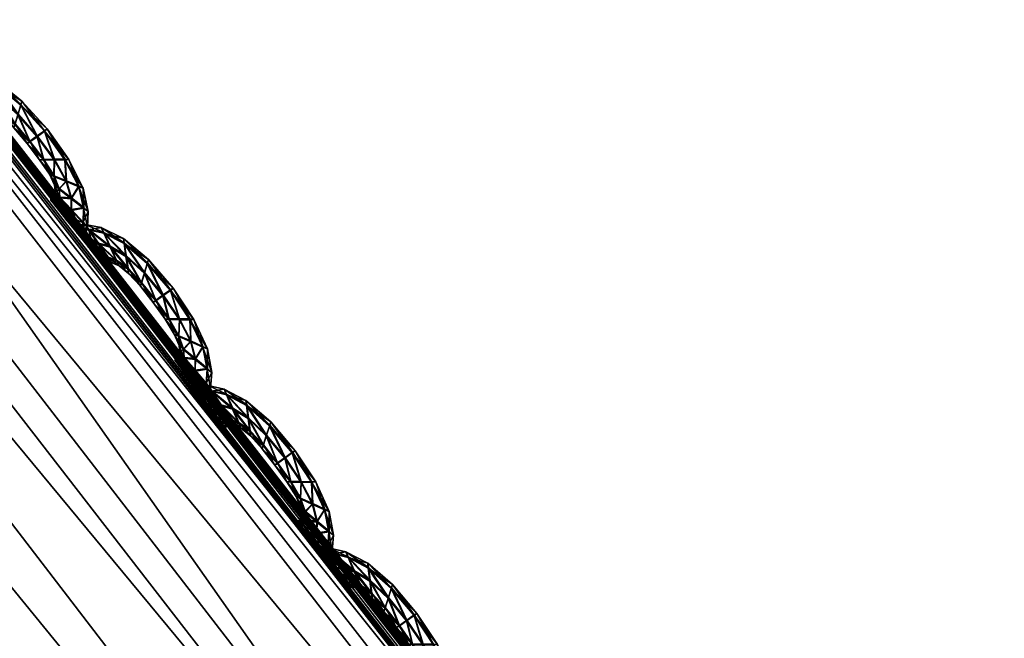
# Model space of a CAD drawing. Extents: x -7.4 to 7.4, y -11.5 to 9.8.
# Tile 468 of 469: x 5.322 to 5.601, y 7.104 to 7.28. Entities that reach past the tile are written whole.
import ezdxf

# ---------------------------------------------------------------- set-up
doc = ezdxf.new("R2010")
doc.units = 0
doc.header["$MEASUREMENT"] = 0
for name, color, linetype in [('A-FURN-3-ST', 150, 'Continuous'), ('A-FURN-3-ST-SEAM', 130, 'Continuous'), ('A-FURN-3-ST-SI', 160, 'Continuous')]:
    doc.layers.add(name, color=color, linetype=linetype)

msp = doc.modelspace()

# ---------------------------------------------------------------- meshes
at = {"layer": 'A-FURN-3-ST'}
mesh = msp.add_polyface(dxfattribs=at)
corners = [(1.94875, 9.63192, 1.00083), (2.29118, 9.70571, 1.00068), (2.34041, 9.55636, 0.61819), (2.63364, 9.60992, 0.61819), (2.56645, 9.76867, 1.00053), (2.84873, 9.62562, 0.62332), (2.75513, 9.78375, 1.00144), (3.02475, 9.55904, 0.64812), (2.99515, 9.64037, 1.00437), (3.41835, 9.25271, 1.00159), (3.33255, 9.23994, 0.62332), (3.96608, 8.70433, 1.00079), (3.8311, 8.70215, 0.61819), (4.52027, 8.12229, 1.00098), (4.35806, 8.11928, 0.61819), (5.04849, 7.5208, 1.0011), (4.86768, 7.51619, 0.61819), (5.54237, 6.88314, 1.00121), (5.34537, 6.87803, 0.61819), (2.2831, 8.66878, 0.55836), (2.1241, 9.15424, 0.56582), (2.49807, 9.19186, 0.56582), (2.71707, 8.68134, 0.55836), (2.83903, 9.224, 0.56582), (3.14581, 8.69205, 0.55836), (1.99019, 9.49361, 0.61819), (2.39411, 8.11376, 0.55836), (2.46835, 7.51392, 0.55836), (1.93379, 7.51392, 0.55836), (1.91804, 8.11232, 0.55836), (2.53254, 6.87548, 0.55836), (1.94178, 6.87548, 0.55836), (3.12657, 9.24031, 0.57304), (3.54027, 8.6986, 0.56582), (3.99861, 8.11768, 0.56582), (3.4969, 8.11669, 0.55836), (4.4575, 7.51421, 0.56582), (3.85575, 7.51392, 0.55836), (4.89012, 6.87581, 0.56582), (4.19521, 6.87548, 0.55836), (3.34122, 6.87548, 0.55836), (3.14632, 7.51392, 0.55836), (2.93761, 8.11533, 0.55836)]
mesh.append_faces([[corners[k] for k in face] for face in [(0, 1, 2), (3, 2, 1), (1, 4, 3), (5, 3, 4), (4, 6, 5), (7, 5, 6), (6, 8, 7), (9, 10, 7), (7, 8, 9), (9, 11, 12), (12, 10, 9), (11, 13, 14), (14, 12, 11), (13, 15, 16), (16, 14, 13), (15, 17, 18), (18, 16, 15), (19, 20, 21), (21, 22, 19), (22, 21, 23), (23, 24, 22), (2, 3, 23), (23, 21, 2), (25, 2, 21), (21, 20, 25), (19, 26, 29), (10, 32, 5), (5, 7, 10), (32, 23, 3), (3, 5, 32), (24, 23, 32), (32, 33, 24), (33, 32, 10), (10, 12, 33), (12, 14, 34), (34, 33, 12), (33, 34, 35), (35, 24, 33), (34, 36, 37), (37, 35, 34), (14, 16, 36), (36, 34, 14), (16, 18, 38), (38, 36, 16), (36, 38, 39), (39, 37, 36), (37, 39, 40), (40, 41, 37), (24, 35, 42), (42, 22, 24), (22, 42, 26), (26, 19, 22), (35, 37, 41), (41, 42, 35)]])
mesh.append_faces([[corners[k] for k in face] for face in [(26, 27, 28), (27, 30, 31), (30, 27, 41)]], dxfattribs={"vtx0": -1, "vtx1": -1, "vtx2": -1})
mesh.append_faces([[corners[k] for k in face] for face in [(27, 26, 42)]], dxfattribs={"vtx0": -1, "vtx2": -1})
mesh.append_faces([[corners[k] for k in face] for face in [(41, 40, 30), (42, 41, 27)]], dxfattribs={"vtx1": -1, "vtx2": -1})
mesh = msp.add_polyface(dxfattribs=at)
corners = [(5.11078, 7.50873, 17.60598), (5.10718, 7.5133, 17.60598), (5.10793, 7.51396, 17.60259), (5.11185, 7.50869, 17.60936), (5.10789, 7.5138, 17.60933), (5.10338, 7.51771, 17.60594), (5.10366, 7.51882, 17.60256), (5.10362, 7.51866, 17.60929), (5.10991, 7.51532, 17.61058), (5.10437, 7.52142, 17.61054), (5.09934, 7.52505, 17.61241), (5.59492, 6.88837, 17.61769), (5.59409, 6.88742, 17.61108), (5.09871, 7.52405, 17.60583), (5.10037, 7.52678, 17.62374), (5.59634, 6.88994, 17.62899), (5.53671, 6.81471, 17.67006), (5.05328, 7.4454, 17.66459), (5.0162, 7.404, 17.7572), (5.50149, 6.77647, 17.76244), (5.55257, 6.83345, 17.65169), (5.06768, 7.46568, 17.64618), (5.57137, 6.85743, 17.65614), (5.08201, 7.49163, 17.65078), (5.58859, 6.87976, 17.65865), (5.09471, 7.51577, 17.65341), (5.59595, 6.88928, 17.64652), (5.10006, 7.52608, 17.64127), (3.64526, 7.20117, 18.27436), (4.25034, 7.20619, 18.24195), (3.79176, 7.78168, 18.23306), (4.6839, 7.24125, 18.14474), (4.17657, 7.81963, 18.13858), (3.98472, 6.58897, 18.28748), (4.68271, 6.59358, 18.24994), (2.93587, 7.20117, 18.29539), (3.13073, 6.58897, 18.3157), (3.28641, 7.77554, 18.26059), (5.09934, 7.52505, 17.60012), (5.59492, 6.88837, 17.60541), (5.59634, 6.88994, 17.60027), (5.10037, 7.52678, 17.59499), (4.91829, 7.32172, 17.9504), (4.397, 7.90594, 17.94481), (5.15941, 6.62601, 18.15011), (5.40572, 6.70041, 17.95523)]
mesh.append_faces([[corners[k] for k in face] for face in [(0, 1, 2), (3, 4, 1), (1, 0, 3), (1, 5, 6), (6, 2, 1), (4, 7, 5), (5, 1, 4), (4, 8, 9), (10, 11, 12), (12, 13, 10), (14, 15, 11), (11, 10, 14), (16, 17, 18), (18, 19, 16), (20, 21, 17), (17, 16, 20), (22, 23, 21), (21, 20, 22), (24, 25, 23), (23, 22, 24), (26, 27, 25), (25, 24, 26), (15, 14, 27), (27, 26, 15), (28, 29, 30), (29, 31, 32), (29, 28, 33), (31, 29, 34), (28, 35, 36), (35, 28, 37), (38, 39, 40), (40, 41, 38), (13, 12, 39), (39, 38, 13), (31, 42, 43), (44, 45, 42), (42, 31, 44), (45, 19, 18), (18, 42, 45)]])
mesh = msp.add_polyface(dxfattribs=at)
corners = [(5.97894, 6.12793, 17.67828), (5.53671, 6.81471, 17.67006), (5.50149, 6.77647, 17.76244), (5.99611, 6.14499, 17.65991), (5.55257, 6.83345, 17.65169), (6.01899, 6.16687, 17.66421), (5.57137, 6.85743, 17.65614), (6.04039, 6.18718, 17.66656), (5.58859, 6.87976, 17.65865), (6.04954, 6.19587, 17.65439), (5.59595, 6.88928, 17.64652), (4.80883, 4.35379, 18.33388), (5.7324, 4.35704, 18.28649), (5.43033, 5.18699, 18.27097), (4.57167, 5.1832, 18.31596), (5.07825, 5.9265, 18.25899), (4.29525, 5.9223, 18.30098), (5.98163, 5.21332, 18.16855), (5.59441, 5.95604, 18.15726), (4.68271, 6.59358, 18.24994), (3.98472, 6.58897, 18.28748), (4.25034, 7.20619, 18.24195), (5.15941, 6.62601, 18.15011), (4.6839, 7.24125, 18.14474), (5.00227, 3.41611, 18.35533), (3.60387, 4.35379, 18.37781), (2.47789, 4.35379, 18.41637), (2.51734, 3.41611, 18.44041), (3.71665, 3.41611, 18.40089), (3.46773, 5.1832, 18.35635), (2.43305, 5.1832, 18.39142), (3.30904, 5.9223, 18.33601), (2.38077, 5.9223, 18.3656), (3.13073, 6.58897, 18.3157), (2.32204, 6.58897, 18.33909), (2.93587, 7.20117, 18.29539), (3.64526, 7.20117, 18.27436), (5.85155, 6.02378, 17.96234), (5.40572, 6.70041, 17.95523), (5.94542, 6.09308, 17.77024)]
mesh.append_faces([[corners[k] for k in face] for face in [(0, 1, 2), (3, 4, 1), (5, 6, 4), (7, 8, 6), (9, 10, 8), (11, 12, 13), (13, 14, 11), (14, 13, 15), (15, 16, 14), (13, 17, 18), (18, 15, 13), (17, 13, 12), (16, 15, 19), (19, 20, 16), (20, 19, 21), (19, 22, 23), (15, 18, 22), (22, 19, 15), (12, 11, 24), (25, 26, 27), (11, 25, 28), (26, 25, 29), (29, 30, 26), (30, 29, 31), (31, 32, 30), (29, 14, 16), (16, 31, 29), (25, 11, 14), (14, 29, 25), (32, 31, 33), (34, 33, 35), (33, 20, 36), (31, 16, 20), (20, 33, 31), (18, 37, 38), (38, 22, 18), (38, 37, 39), (39, 2, 38)]])
at = {"layer": 'A-FURN-3-ST-SEAM'}
mesh = msp.add_polyface(dxfattribs=at)
corners = [(5.30081, 7.26585, 17.60784), (5.30196, 7.26647, 17.60784), (5.3031, 7.26495, 17.61123), (5.3054, 7.26507, 17.61123), (5.30204, 7.26449, 17.6045), (5.30196, 7.26433, 17.61123), (5.30813, 7.26111, 17.6126), (5.30441, 7.26663, 17.60784), (5.30318, 7.26511, 17.6045), (5.30623, 7.26095, 17.6126), (5.31149, 7.26025, 17.61264), (5.309, 7.26573, 17.60792), (5.30524, 7.26058, 17.60332), (5.30516, 7.26033, 17.6126), (5.31335, 7.25638, 17.61146), (5.30967, 7.2642, 17.6113), (5.3109, 7.2572, 17.61142), (5.30972, 7.26437, 17.60457), (5.30544, 7.26523, 17.6045), (5.30631, 7.2612, 17.60332), (5.30936, 7.25707, 17.61142), (5.31664, 7.25415, 17.61146), (5.31609, 7.25769, 17.61267), (5.31557, 7.26149, 17.60465), (5.31533, 7.26272, 17.60799), (5.30841, 7.25662, 17.60469), (5.30833, 7.25646, 17.61142), (5.31407, 7.25502, 17.60811), (5.31197, 7.2558, 17.60807), (5.31553, 7.26132, 17.61138), (5.31616, 7.25794, 17.60343), (5.31157, 7.2605, 17.60336), (5.30821, 7.26136, 17.60332), (5.30944, 7.25724, 17.60469), (5.31059, 7.25568, 17.60807), (5.31688, 7.25287, 17.60811), (5.32064, 7.25024, 17.61149), (5.32143, 7.25295, 17.61275), (5.32151, 7.2532, 17.60347), (5.3223, 7.25592, 17.60472), (5.32257, 7.25687, 17.60807), (5.30956, 7.25506, 17.60807), (5.31098, 7.25736, 17.60469), (5.3134, 7.25654, 17.60472), (5.32226, 7.25576, 17.61146), (5.32068, 7.2504, 17.60476), (5.31672, 7.25432, 17.60472), (5.32036, 7.24929, 17.60815), (5.32483, 7.24529, 17.61153), (5.32693, 7.24678, 17.61279), (5.32487, 7.2455, 17.6048), (5.32697, 7.24707, 17.60355), (5.32903, 7.2485, 17.60476), (5.32978, 7.249, 17.60815), (5.32899, 7.24834, 17.61153), (5.32408, 7.24484, 17.60819), (5.32875, 7.24018, 17.61157), (5.33176, 7.24018, 17.61282), (5.32764, 7.24026, 17.60819), (5.32883, 7.24035, 17.60484), (5.33184, 7.24043, 17.60358), (5.33484, 7.24043, 17.60484), (5.33595, 7.24035, 17.60819), (5.3348, 7.24022, 17.61157), (5.33171, 7.23553, 17.61161), (5.3352, 7.23404, 17.61286), (5.33041, 7.23614, 17.60822), (5.33176, 7.23569, 17.60484), (5.33524, 7.23429, 17.60358), (5.33876, 7.23281, 17.60488), (5.34003, 7.23219, 17.60822), (5.33872, 7.2326, 17.61161), (5.33314, 7.2319, 17.61161), (5.33662, 7.22914, 17.61286), (5.33184, 7.23301, 17.60822), (5.33318, 7.23211, 17.60488), (5.33667, 7.22943, 17.60362), (5.34015, 7.22667, 17.60491), (5.34145, 7.2256, 17.60826), (5.34011, 7.22651, 17.61165), (5.33334, 7.22943, 17.61161), (5.33662, 7.22585, 17.6129), (5.33211, 7.23087, 17.60826), (5.33338, 7.22964, 17.60488), (5.33667, 7.22614, 17.60362), (5.33999, 7.22255, 17.60491), (5.34118, 7.22111, 17.6083), (5.33995, 7.22234, 17.61165), (5.33279, 7.22807, 17.61161), (5.33599, 7.22416, 17.6129), (5.33164, 7.22964, 17.60826), (5.33283, 7.22828, 17.60488), (5.33603, 7.2244, 17.60366), (5.33924, 7.22049, 17.60491), (5.34042, 7.21892, 17.6083), (5.3392, 7.22028, 17.61165), (5.33073, 7.22885, 17.60826), (5.33192, 7.22729, 17.61165), (5.33508, 7.22329, 17.6129), (5.33196, 7.22745, 17.60491), (5.33512, 7.22358, 17.60366), (5.33833, 7.21958, 17.60491), (5.33947, 7.21802, 17.6083), (5.33829, 7.21942, 17.61165)]
mesh.append_faces([[corners[k] for k in face] for face in [(2, 1, 0), (1, 2, 3), (4, 0, 1), (0, 5, 2), (6, 3, 2), (3, 7, 1), (1, 8, 4), (9, 2, 5), (3, 6, 10), (2, 9, 6), (11, 7, 3), (8, 1, 7), (12, 4, 8), (5, 13, 9), (14, 10, 6), (10, 15, 3), (16, 6, 9), (7, 11, 17), (3, 15, 11), (7, 18, 8), (8, 19, 12), (20, 9, 13), (10, 14, 21), (6, 16, 14), (15, 10, 22), (9, 20, 16), (23, 17, 11), (17, 18, 7), (24, 11, 15), (19, 8, 18), (25, 12, 19), (13, 26, 20), (21, 14, 27), (21, 22, 10), (14, 16, 28), (22, 29, 15), (28, 16, 20), (17, 23, 30), (11, 24, 23), (18, 17, 31), (15, 29, 24), (18, 32, 19), (19, 33, 25), (34, 20, 26), (28, 27, 14), (27, 35, 21), (22, 21, 36), (29, 22, 37), (20, 34, 28), (38, 30, 23), (30, 31, 17), (39, 23, 24), (31, 32, 18), (40, 24, 29), (33, 19, 32), (41, 25, 33), (26, 41, 34), (27, 28, 42), (35, 27, 43), (36, 21, 35), (36, 37, 22), (37, 44, 29), (42, 28, 34), (30, 38, 45), (23, 39, 38), (31, 30, 46), (24, 40, 39), (32, 31, 43), (29, 44, 40), (32, 42, 33), (33, 34, 41), (42, 43, 27), (43, 46, 35), (35, 47, 36), (37, 36, 48), (44, 37, 49), (34, 33, 42), (50, 45, 38), (45, 46, 30), (51, 38, 39), (46, 43, 31), (52, 39, 40), (43, 42, 32), (53, 40, 44), (47, 35, 46), (48, 36, 47), (48, 49, 37), (49, 54, 44), (45, 50, 55), (38, 51, 50), (46, 45, 47), (39, 52, 51), (40, 53, 52), (44, 54, 53), (47, 55, 48), (49, 48, 56), (54, 49, 57), (58, 55, 50), (55, 47, 45), (59, 50, 51), (60, 51, 52), (61, 52, 53), (62, 53, 54), (56, 48, 55), (56, 57, 49), (57, 63, 54), (55, 58, 56), (50, 59, 58), (51, 60, 59), (52, 61, 60), (53, 62, 61), (54, 63, 62), (57, 56, 64), (63, 57, 65), (64, 56, 58), (66, 58, 59), (67, 59, 60), (68, 60, 61), (69, 61, 62), (70, 62, 63), (64, 65, 57), (65, 71, 63), (58, 66, 64), (59, 67, 66), (60, 68, 67), (61, 69, 68), (62, 70, 69), (63, 71, 70), (65, 64, 72), (71, 65, 73), (72, 64, 66), (74, 66, 67), (75, 67, 68), (76, 68, 69), (77, 69, 70), (78, 70, 71), (72, 73, 65), (73, 79, 71), (66, 74, 72), (67, 75, 74), (68, 76, 75), (69, 77, 76), (70, 78, 77), (71, 79, 78), (73, 72, 80), (79, 73, 81), (80, 72, 74), (82, 74, 75), (83, 75, 76), (84, 76, 77), (85, 77, 78), (86, 78, 79), (80, 81, 73), (81, 87, 79), (74, 82, 80), (75, 83, 82), (76, 84, 83), (77, 85, 84), (78, 86, 85), (79, 87, 86), (81, 80, 88), (87, 81, 89), (80, 82, 90), (82, 83, 91), (83, 84, 92), (84, 85, 93), (85, 86, 94), (86, 87, 95), (90, 88, 80), (88, 89, 81), (89, 95, 87), (91, 90, 82), (92, 91, 83), (93, 92, 84), (94, 93, 85), (95, 94, 86), (88, 90, 96), (89, 88, 97), (95, 89, 98), (90, 91, 99), (91, 92, 100), (92, 93, 101), (93, 94, 102), (94, 95, 103), (99, 96, 90), (96, 97, 88), (97, 98, 89), (98, 103, 95), (100, 99, 91), (101, 100, 92), (102, 101, 93), (103, 102, 94)]])
mesh = msp.add_polyface(dxfattribs=at)
corners = [(5.35855, 7.21192, 17.60845), (5.35819, 7.21077, 17.61184), (5.35158, 7.21645, 17.61172), (5.35736, 7.20801, 17.61309), (5.36551, 7.20384, 17.60853), (5.35143, 7.21789, 17.60834), (5.36262, 7.20166, 17.61317), (5.35214, 7.21283, 17.61305), (5.36476, 7.20335, 17.60514), (5.36472, 7.20319, 17.61187), (5.35823, 7.21097, 17.60507), (5.34581, 7.21942, 17.61168), (5.36057, 7.20018, 17.61191), (5.35653, 7.20525, 17.61187), (5.3703, 7.19507, 17.60522), (5.37141, 7.19495, 17.60857), (5.35166, 7.21666, 17.60499), (5.34513, 7.22099, 17.60826), (5.36432, 7.1949, 17.61195), (5.36729, 7.19486, 17.61321), (5.34763, 7.21546, 17.61302), (5.35269, 7.20928, 17.61184), (5.36733, 7.19511, 17.60396), (5.3627, 7.20191, 17.60392), (5.37026, 7.19486, 17.61195), (5.3574, 7.20825, 17.60385), (5.34153, 7.22032, 17.61161), (5.35981, 7.19973, 17.60857), (5.35621, 7.20434, 17.60853), (5.35289, 7.20801, 17.60849), (5.37058, 7.18885, 17.60396), (5.37398, 7.18728, 17.60526), (5.37525, 7.18658, 17.6086), (5.35222, 7.21308, 17.60381), (5.34584, 7.21958, 17.60491), (5.34054, 7.22189, 17.60822), (5.36322, 7.19503, 17.60857), (5.3671, 7.19012, 17.61195), (5.3705, 7.18856, 17.61324), (5.34426, 7.21637, 17.61298), (5.34945, 7.21159, 17.6118), (5.35016, 7.21019, 17.60845), (5.36713, 7.19033, 17.60522), (5.36436, 7.19511, 17.60522), (5.36061, 7.20038, 17.60518), (5.37394, 7.18708, 17.61199), (5.35657, 7.20545, 17.60514), (5.33809, 7.22177, 17.60819), (5.35273, 7.20945, 17.60511), (5.33924, 7.2202, 17.61161), (5.34948, 7.21176, 17.60507), (5.36848, 7.18662, 17.60526), (5.37185, 7.18386, 17.604), (5.37525, 7.18102, 17.60526), (5.37647, 7.17987, 17.60864), (5.34766, 7.21571, 17.60374), (5.34161, 7.22049, 17.60488), (5.33931, 7.22037, 17.60488), (5.36583, 7.19078, 17.6086), (5.36844, 7.18642, 17.61199), (5.3718, 7.18357, 17.61324), (5.34236, 7.21621, 17.61294), (5.34703, 7.21246, 17.6118), (5.3481, 7.21105, 17.60845), (5.34707, 7.21262, 17.60507), (5.36718, 7.18757, 17.6086), (5.37517, 7.18081, 17.61199), (5.33817, 7.21975, 17.60488), (5.33694, 7.22115, 17.60819), (5.33809, 7.21958, 17.61161), (5.34434, 7.21658, 17.6037), (5.36741, 7.18543, 17.60864), (5.3686, 7.18415, 17.60526), (5.3718, 7.18052, 17.604), (5.37493, 7.17682, 17.60529), (5.37612, 7.17533, 17.60868), (5.34244, 7.21645, 17.6037), (5.34137, 7.21583, 17.6037), (5.36856, 7.18394, 17.61199), (5.37172, 7.18024, 17.61328), (5.34129, 7.21563, 17.61294), (5.34549, 7.21233, 17.6118), (5.34671, 7.21093, 17.60845), (5.34557, 7.2125, 17.60503), (5.37489, 7.17661, 17.61203), (5.3669, 7.18415, 17.60864), (5.36805, 7.18275, 17.60526), (5.37113, 7.1788, 17.60404), (5.37418, 7.17476, 17.60529), (5.37529, 7.17315, 17.60868), (5.37414, 7.17455, 17.61203), (5.34454, 7.21188, 17.60503), (5.368, 7.18255, 17.61199), (5.37105, 7.17851, 17.61328), (5.34446, 7.21171, 17.6118), (5.34569, 7.21031, 17.60845), (5.36718, 7.18197, 17.60526), (5.36599, 7.18337, 17.60864), (5.37022, 7.17793, 17.60404), (5.37323, 7.17385, 17.60529), (5.37434, 7.17224, 17.60868), (5.37319, 7.17365, 17.61203), (5.37014, 7.17768, 17.61328), (5.36713, 7.18176, 17.61203)]
mesh.append_faces([[corners[k] for k in face] for face in [(2, 1, 0), (3, 1, 2), (4, 0, 1), (0, 5, 2), (1, 3, 6), (2, 7, 3), (0, 4, 8), (1, 9, 4), (5, 0, 10), (11, 2, 5), (12, 6, 3), (6, 9, 1), (7, 2, 11), (13, 3, 7), (14, 8, 4), (8, 10, 0), (15, 4, 9), (10, 16, 5), (5, 17, 11), (6, 12, 18), (3, 13, 12), (9, 6, 19), (11, 20, 7), (7, 21, 13), (8, 14, 22), (4, 15, 14), (10, 8, 23), (9, 24, 15), (16, 10, 25), (17, 5, 16), (26, 11, 17), (18, 12, 27), (18, 19, 6), (12, 13, 28), (19, 24, 9), (20, 11, 26), (21, 7, 20), (13, 21, 29), (30, 22, 14), (22, 23, 8), (31, 14, 15), (23, 25, 10), (32, 15, 24), (25, 33, 16), (16, 34, 17), (17, 35, 26), (28, 27, 12), (27, 36, 18), (19, 18, 37), (29, 28, 13), (24, 19, 38), (26, 39, 20), (20, 40, 21), (41, 29, 21), (22, 30, 42), (14, 31, 30), (23, 22, 43), (15, 32, 31), (25, 23, 44), (24, 45, 32), (33, 25, 46), (34, 16, 33), (35, 17, 34), (26, 35, 47), (27, 28, 46), (36, 27, 44), (37, 18, 36), (37, 38, 19), (28, 29, 48), (38, 45, 24), (39, 26, 49), (40, 20, 39), (21, 40, 41), (29, 41, 50), (51, 42, 30), (42, 43, 22), (52, 30, 31), (43, 44, 23), (53, 31, 32), (44, 46, 25), (54, 32, 45), (46, 48, 33), (33, 55, 34), (34, 56, 35), (57, 47, 35), (47, 49, 26), (48, 46, 28), (46, 44, 27), (44, 43, 36), (36, 58, 37), (38, 37, 59), (50, 48, 29), (45, 38, 60), (49, 61, 39), (39, 62, 40), (63, 41, 40), (64, 50, 41), (42, 51, 65), (30, 52, 51), (43, 42, 58), (31, 53, 52), (32, 54, 53), (45, 66, 54), (55, 33, 48), (56, 34, 55), (35, 56, 57), (47, 57, 67), (49, 47, 68), (58, 36, 43), (59, 37, 58), (59, 60, 38), (48, 50, 55), (60, 66, 45), (61, 49, 69), (62, 39, 61), (40, 62, 63), (41, 63, 64), (50, 64, 70), (71, 65, 51), (65, 58, 42), (72, 51, 52), (73, 52, 53), (74, 53, 54), (75, 54, 66), (55, 70, 56), (76, 57, 56), (77, 67, 57), (67, 68, 47), (68, 69, 49), (58, 65, 59), (60, 59, 78), (70, 55, 50), (66, 60, 79), (69, 80, 61), (61, 81, 62), (63, 62, 81), (64, 63, 82), (70, 64, 83), (65, 71, 78), (51, 72, 71), (52, 73, 72), (53, 74, 73), (54, 75, 74), (66, 84, 75), (56, 70, 76), (57, 76, 77), (78, 59, 65), (78, 79, 60), (79, 84, 66), (81, 61, 80), (81, 82, 63), (82, 83, 64), (83, 76, 70), (78, 71, 85), (71, 72, 86), (72, 73, 87), (73, 74, 88), (74, 75, 89), (75, 84, 90), (91, 77, 76), (79, 78, 92), (84, 79, 93), (80, 94, 81), (82, 81, 94), (83, 82, 95), (76, 83, 91), (86, 85, 71), (85, 92, 78), (87, 86, 72), (88, 87, 73), (89, 88, 74), (90, 89, 75), (93, 90, 84), (92, 93, 79), (94, 95, 82), (95, 91, 83), (85, 86, 96), (92, 85, 97), (86, 87, 98), (87, 88, 99), (88, 89, 100), (89, 90, 101), (90, 93, 102), (93, 92, 103), (98, 96, 86), (96, 97, 85), (97, 103, 92), (99, 98, 87), (100, 99, 88), (101, 100, 89), (102, 101, 90), (103, 102, 93)]])
mesh = msp.add_polyface(dxfattribs=at)
corners = [(5.38633, 7.17052, 17.6121), (5.39286, 7.1647, 17.61222), (5.39195, 7.1619, 17.61351), (5.39721, 7.15556, 17.61355), (5.39322, 7.16586, 17.60883), (5.3868, 7.16681, 17.61343), (5.39512, 7.15408, 17.61229), (5.39931, 7.15708, 17.61226), (5.4001, 7.1577, 17.60891), (5.38617, 7.17195, 17.60872), (5.38063, 7.17356, 17.61203), (5.39108, 7.15918, 17.61226), (5.39887, 7.1488, 17.61233), (5.40184, 7.14872, 17.61359), (5.39935, 7.15725, 17.60552), (5.3929, 7.16491, 17.60548), (5.38233, 7.16952, 17.61339), (5.38728, 7.16322, 17.61222), (5.39436, 7.15362, 17.60894), (5.3908, 7.15824, 17.60891), (5.40481, 7.14876, 17.61233), (5.40596, 7.14884, 17.60894), (5.40485, 7.14892, 17.6056), (5.38641, 7.17068, 17.60537), (5.38, 7.17513, 17.60864), (5.37643, 7.17455, 17.61199), (5.38748, 7.16194, 17.60887), (5.39777, 7.14888, 17.60898), (5.40165, 7.14402, 17.61237), (5.40504, 7.14245, 17.61363), (5.40188, 7.14901, 17.60434), (5.39725, 7.1558, 17.60431), (5.39203, 7.16215, 17.60423), (5.37905, 7.17047, 17.61336), (5.38407, 7.16553, 17.61218), (5.38475, 7.16413, 17.60887), (5.39116, 7.15935, 17.60552), (5.39515, 7.15428, 17.60556), (5.38732, 7.16338, 17.60548), (5.40849, 7.14093, 17.61237), (5.40979, 7.14048, 17.60898), (5.40853, 7.14114, 17.60564), (5.40512, 7.1427, 17.60434), (5.38688, 7.16705, 17.60419), (5.38067, 7.17373, 17.60529), (5.37548, 7.17616, 17.6086), (5.37418, 7.17443, 17.61199), (5.38411, 7.16574, 17.60545), (5.39891, 7.14901, 17.6056), (5.40038, 7.14468, 17.60898), (5.40295, 7.14031, 17.61237), (5.40632, 7.13747, 17.61366), (5.40168, 7.14423, 17.60564), (5.37311, 7.17603, 17.60857), (5.37715, 7.17035, 17.61332), (5.38166, 7.16644, 17.61218), (5.38269, 7.16499, 17.60883), (5.38174, 7.1666, 17.60545), (5.38241, 7.16977, 17.60412), (5.40972, 7.13471, 17.61241), (5.41102, 7.13376, 17.60902), (5.40976, 7.13487, 17.60568), (5.40639, 7.13776, 17.60438), (5.40299, 7.14052, 17.60564), (5.37651, 7.17472, 17.60526), (5.37426, 7.17459, 17.60526), (5.37192, 7.17546, 17.60857), (5.37303, 7.17385, 17.61199), (5.37913, 7.17068, 17.60408), (5.40172, 7.14147, 17.60898), (5.40311, 7.13784, 17.61237), (5.40624, 7.13413, 17.61366), (5.37311, 7.17402, 17.60526), (5.37608, 7.16973, 17.61332), (5.38015, 7.16631, 17.61218), (5.3813, 7.16491, 17.60883), (5.38019, 7.16652, 17.60545), (5.40944, 7.13051, 17.61241), (5.41063, 7.12923, 17.60906), (5.40948, 7.13071, 17.60568), (5.40632, 7.13442, 17.60442), (5.40315, 7.13805, 17.60564), (5.40192, 7.13932, 17.60902), (5.37722, 7.1706, 17.60408), (5.37616, 7.16998, 17.60408), (5.40252, 7.13644, 17.61237), (5.40556, 7.1324, 17.61366), (5.37913, 7.16574, 17.61218), (5.38027, 7.16429, 17.60883), (5.37917, 7.1659, 17.60545), (5.40141, 7.13805, 17.60902), (5.40865, 7.12845, 17.61241), (5.40979, 7.12705, 17.60906), (5.40869, 7.12865, 17.60568), (5.40564, 7.13269, 17.60442), (5.40259, 7.13665, 17.60564), (5.40049, 7.13731, 17.60902), (5.40165, 7.13566, 17.61241), (5.40465, 7.13158, 17.61366), (5.40168, 7.13586, 17.60568), (5.4077, 7.12754, 17.61244), (5.40889, 7.12614, 17.60906), (5.40774, 7.12775, 17.60568), (5.40473, 7.13187, 17.60442)]
mesh.append_faces([[corners[k] for k in face] for face in [(2, 1, 0), (1, 2, 3), (0, 1, 4), (0, 5, 2), (6, 3, 2), (3, 7, 1), (8, 4, 1), (4, 9, 0), (5, 0, 10), (11, 2, 5), (3, 6, 12), (2, 11, 6), (7, 3, 13), (1, 7, 8), (4, 8, 14), (9, 4, 15), (10, 0, 9), (10, 16, 5), (5, 17, 11), (12, 6, 18), (12, 13, 3), (6, 11, 19), (13, 20, 7), (21, 8, 7), (22, 14, 8), (14, 15, 4), (15, 23, 9), (9, 24, 10), (16, 10, 25), (17, 5, 16), (11, 17, 26), (19, 18, 6), (18, 27, 12), (13, 12, 28), (26, 19, 11), (20, 13, 29), (7, 20, 21), (8, 21, 22), (14, 22, 30), (15, 14, 31), (23, 15, 32), (24, 9, 23), (25, 10, 24), (25, 33, 16), (16, 34, 17), (35, 26, 17), (18, 19, 36), (27, 18, 37), (28, 12, 27), (28, 29, 13), (19, 26, 38), (29, 39, 20), (40, 21, 20), (41, 22, 21), (42, 30, 22), (30, 31, 14), (31, 32, 15), (32, 43, 23), (23, 44, 24), (24, 45, 25), (33, 25, 46), (34, 16, 33), (17, 34, 35), (26, 35, 47), (38, 36, 19), (36, 37, 18), (37, 48, 27), (27, 49, 28), (29, 28, 50), (47, 38, 26), (39, 29, 51), (20, 39, 40), (21, 40, 41), (22, 41, 42), (30, 42, 52), (31, 30, 48), (32, 31, 37), (43, 32, 36), (44, 23, 43), (45, 24, 44), (25, 45, 53), (53, 46, 25), (46, 54, 33), (33, 55, 34), (56, 35, 34), (57, 47, 35), (36, 38, 43), (37, 36, 32), (48, 37, 31), (49, 27, 48), (50, 28, 49), (50, 51, 29), (38, 47, 58), (51, 59, 39), (60, 40, 39), (61, 41, 40), (62, 42, 41), (63, 52, 42), (52, 48, 30), (43, 58, 44), (44, 64, 45), (65, 53, 45), (46, 53, 66), (54, 46, 67), (55, 33, 54), (34, 55, 56), (35, 56, 57), (47, 57, 68), (58, 43, 38), (48, 52, 49), (49, 69, 50), (51, 50, 70), (68, 58, 47), (59, 51, 71), (39, 59, 60), (40, 60, 61), (41, 61, 62), (42, 62, 63), (52, 63, 69), (64, 44, 58), (45, 64, 65), (53, 65, 72), (72, 66, 53), (66, 67, 46), (67, 73, 54), (54, 74, 55), (56, 55, 74), (57, 56, 75), (68, 57, 76), (69, 49, 52), (70, 50, 69), (70, 71, 51), (58, 68, 64), (71, 77, 59), (78, 60, 59), (79, 61, 60), (80, 62, 61), (81, 63, 62), (82, 69, 63), (83, 65, 64), (84, 72, 65), (74, 54, 73), (74, 75, 56), (75, 76, 57), (76, 83, 68), (69, 82, 70), (71, 70, 85), (64, 68, 83), (77, 71, 86), (59, 77, 78), (60, 78, 79), (61, 79, 80), (62, 80, 81), (63, 81, 82), (65, 83, 84), (73, 87, 74), (75, 74, 87), (76, 75, 88), (83, 76, 89), (70, 82, 90), (90, 85, 70), (85, 86, 71), (86, 91, 77), (78, 77, 91), (79, 78, 92), (80, 79, 93), (81, 80, 94), (82, 81, 95), (89, 84, 83), (87, 88, 75), (88, 89, 76), (95, 90, 82), (85, 90, 96), (86, 85, 97), (91, 86, 98), (91, 92, 78), (92, 93, 79), (93, 94, 80), (94, 95, 81), (90, 95, 99), (99, 96, 90), (96, 97, 85), (97, 98, 86), (98, 100, 91), (92, 91, 100), (93, 92, 101), (94, 93, 102), (95, 94, 103), (103, 99, 95), (100, 101, 92), (101, 102, 93), (102, 103, 94)]])
mesh = msp.add_polyface(dxfattribs=at)
corners = [(5.42088, 7.12437, 17.61252), (5.42736, 7.1186, 17.6126), (5.42649, 7.1158, 17.61389), (5.43172, 7.10941, 17.61393), (5.42776, 7.11971, 17.60921), (5.42131, 7.1207, 17.61381), (5.42966, 7.10797, 17.61267), (5.43386, 7.11094, 17.61267), (5.43465, 7.11155, 17.60929), (5.42072, 7.12581, 17.60914), (5.41514, 7.12742, 17.61244), (5.42563, 7.11304, 17.61264), (5.43338, 7.10265, 17.61271), (5.43635, 7.10262, 17.61397), (5.4339, 7.1111, 17.60594), (5.42744, 7.11877, 17.60586), (5.41684, 7.12338, 17.61378), (5.42179, 7.11708, 17.6126), (5.42891, 7.10752, 17.60933), (5.42531, 7.11209, 17.60929), (5.43935, 7.10262, 17.61271), (5.4405, 7.1027, 17.60933), (5.4394, 7.10278, 17.60598), (5.42091, 7.12453, 17.60579), (5.41454, 7.12902, 17.60902), (5.41094, 7.12845, 17.61237), (5.42198, 7.1158, 17.60925), (5.43231, 7.10278, 17.60936), (5.43615, 7.09792, 17.61275), (5.43959, 7.09631, 17.614), (5.43643, 7.10286, 17.60472), (5.4318, 7.10966, 17.60469), (5.42658, 7.11604, 17.60461), (5.41356, 7.12433, 17.61374), (5.41858, 7.11942, 17.6126), (5.41925, 7.11803, 17.60925), (5.42566, 7.11324, 17.6059), (5.4297, 7.10813, 17.60594), (5.42186, 7.11728, 17.60586), (5.443, 7.09479, 17.61275), (5.4443, 7.09433, 17.6094), (5.44308, 7.09499, 17.60602), (5.43963, 7.09656, 17.60476), (5.42139, 7.12095, 17.60457), (5.41521, 7.12758, 17.60571), (5.40999, 7.13001, 17.60898), (5.40869, 7.12832, 17.61237), (5.41866, 7.11963, 17.60586), (5.43342, 7.10286, 17.60598), (5.43493, 7.09858, 17.60936), (5.43746, 7.09421, 17.61275), (5.44086, 7.09137, 17.61404), (5.43623, 7.09808, 17.60602), (5.40762, 7.12993, 17.60894), (5.41166, 7.12425, 17.6137), (5.41621, 7.12033, 17.61256), (5.41719, 7.11889, 17.60921), (5.41624, 7.12049, 17.60583), (5.41692, 7.12363, 17.6045), (5.44426, 7.08857, 17.61279), (5.44553, 7.08762, 17.6094), (5.4443, 7.08877, 17.60606), (5.4409, 7.09161, 17.60476), (5.43753, 7.09442, 17.60602), (5.41102, 7.12861, 17.60564), (5.40876, 7.12849, 17.60564), (5.40643, 7.12935, 17.60894), (5.40754, 7.12775, 17.61237), (5.41364, 7.12457, 17.60446), (5.43623, 7.09536, 17.6094), (5.43761, 7.09174, 17.61275), (5.44078, 7.08803, 17.61404), (5.40762, 7.12791, 17.60564), (5.41059, 7.12367, 17.6137), (5.41466, 7.12025, 17.61256), (5.41581, 7.11881, 17.60921), (5.41474, 7.12041, 17.60583), (5.44395, 7.0844, 17.61279), (5.44513, 7.08313, 17.60944), (5.44399, 7.08461, 17.60606), (5.44082, 7.08828, 17.6048), (5.43766, 7.09195, 17.60602), (5.43647, 7.09322, 17.6094), (5.41177, 7.12449, 17.60446), (5.41067, 7.12387, 17.60446), (5.43706, 7.09034, 17.61279), (5.44011, 7.0863, 17.61404), (5.41364, 7.11963, 17.61256), (5.41478, 7.11819, 17.60921), (5.41367, 7.1198, 17.60583), (5.43591, 7.09195, 17.6094), (5.44315, 7.08234, 17.61282), (5.4443, 7.08094, 17.60944), (5.4432, 7.08255, 17.60606), (5.44015, 7.08659, 17.6048), (5.4371, 7.09054, 17.60606), (5.43504, 7.0912, 17.6094), (5.43615, 7.08959, 17.61279), (5.43916, 7.08547, 17.61404), (5.43619, 7.08976, 17.60606), (5.4422, 7.08148, 17.61282), (5.44339, 7.08004, 17.60944), (5.44225, 7.08164, 17.60609), (5.43924, 7.08576, 17.6048)]
mesh.append_faces([[corners[k] for k in face] for face in [(2, 1, 0), (1, 2, 3), (0, 1, 4), (0, 5, 2), (6, 3, 2), (3, 7, 1), (8, 4, 1), (4, 9, 0), (5, 0, 10), (11, 2, 5), (3, 6, 12), (2, 11, 6), (7, 3, 13), (1, 7, 8), (4, 8, 14), (9, 4, 15), (10, 0, 9), (10, 16, 5), (5, 17, 11), (12, 6, 18), (12, 13, 3), (6, 11, 19), (13, 20, 7), (21, 8, 7), (22, 14, 8), (14, 15, 4), (15, 23, 9), (9, 24, 10), (16, 10, 25), (17, 5, 16), (11, 17, 26), (19, 18, 6), (18, 27, 12), (13, 12, 28), (26, 19, 11), (20, 13, 29), (7, 20, 21), (8, 21, 22), (14, 22, 30), (15, 14, 31), (23, 15, 32), (24, 9, 23), (25, 10, 24), (25, 33, 16), (16, 34, 17), (35, 26, 17), (18, 19, 36), (27, 18, 37), (28, 12, 27), (28, 29, 13), (19, 26, 38), (29, 39, 20), (40, 21, 20), (41, 22, 21), (42, 30, 22), (30, 31, 14), (31, 32, 15), (32, 43, 23), (23, 44, 24), (24, 45, 25), (33, 25, 46), (34, 16, 33), (17, 34, 35), (26, 35, 47), (38, 36, 19), (36, 37, 18), (37, 48, 27), (27, 49, 28), (29, 28, 50), (47, 38, 26), (39, 29, 51), (20, 39, 40), (21, 40, 41), (22, 41, 42), (30, 42, 52), (31, 30, 48), (32, 31, 37), (43, 32, 36), (44, 23, 43), (45, 24, 44), (25, 45, 53), (53, 46, 25), (46, 54, 33), (33, 55, 34), (56, 35, 34), (57, 47, 35), (36, 38, 43), (37, 36, 32), (48, 37, 31), (49, 27, 48), (50, 28, 49), (50, 51, 29), (38, 47, 58), (51, 59, 39), (60, 40, 39), (61, 41, 40), (62, 42, 41), (63, 52, 42), (52, 48, 30), (43, 58, 44), (44, 64, 45), (65, 53, 45), (46, 53, 66), (54, 46, 67), (55, 33, 54), (34, 55, 56), (35, 56, 57), (47, 57, 68), (58, 43, 38), (48, 52, 49), (49, 69, 50), (51, 50, 70), (68, 58, 47), (59, 51, 71), (39, 59, 60), (40, 60, 61), (41, 61, 62), (42, 62, 63), (52, 63, 69), (64, 44, 58), (45, 64, 65), (53, 65, 72), (72, 66, 53), (66, 67, 46), (67, 73, 54), (54, 74, 55), (56, 55, 74), (57, 56, 75), (68, 57, 76), (69, 49, 52), (70, 50, 69), (70, 71, 51), (58, 68, 64), (71, 77, 59), (78, 60, 59), (79, 61, 60), (80, 62, 61), (81, 63, 62), (82, 69, 63), (83, 65, 64), (84, 72, 65), (74, 54, 73), (74, 75, 56), (75, 76, 57), (76, 83, 68), (69, 82, 70), (71, 70, 85), (64, 68, 83), (77, 71, 86), (59, 77, 78), (60, 78, 79), (61, 79, 80), (62, 80, 81), (63, 81, 82), (65, 83, 84), (73, 87, 74), (75, 74, 87), (76, 75, 88), (83, 76, 89), (70, 82, 90), (90, 85, 70), (85, 86, 71), (86, 91, 77), (78, 77, 91), (79, 78, 92), (80, 79, 93), (81, 80, 94), (82, 81, 95), (89, 84, 83), (87, 88, 75), (88, 89, 76), (95, 90, 82), (85, 90, 96), (86, 85, 97), (91, 86, 98), (91, 92, 78), (92, 93, 79), (93, 94, 80), (94, 95, 81), (90, 95, 99), (99, 96, 90), (96, 97, 85), (97, 98, 86), (98, 100, 91), (92, 91, 100), (93, 92, 101), (94, 93, 102), (95, 94, 103), (103, 99, 95), (100, 101, 92), (101, 102, 93), (102, 103, 94)]])
at = {"layer": 'A-FURN-3-ST-SI'}
mesh = msp.add_polyface(dxfattribs=at)
corners = [(4.56969, 8.12558, 17.58883), (5.10037, 7.52678, 17.59499), (5.10085, 7.52756, 17.32773), (4.56997, 8.12645, 17.32176), (5.10093, 7.52768, 11.44654), (4.57001, 8.12658, 11.44144), (5.59634, 6.88994, 17.60027), (6.05005, 6.19645, 17.60819), (6.05088, 6.19711, 17.3407), (5.59702, 6.89068, 17.33291), (5.5971, 6.89076, 11.45095), (6.051, 6.19723, 11.45753), (6.45394, 5.42764, 17.62188), (6.45489, 5.42822, 17.35409), (6.45504, 5.42835, 11.46894), (5.0997, 7.5274, 7.22686), (4.56878, 8.12637, 7.22378), (4.5602, 8.12513, 2.96215), (4.00213, 8.70557, 2.96086), (5.09111, 7.52538, 2.96318), (6.04977, 6.1969, 7.23348), (5.59587, 6.89047, 7.22952), (5.58732, 6.88821, 2.96405), (6.04119, 6.19484, 2.96539), (6.45382, 5.42806, 7.24032), (6.44523, 5.42621, 2.96767), (5.04849, 7.5208, 1.0011), (4.52027, 8.12229, 1.00098), (5.99414, 6.19006, 1.00136), (5.54237, 6.88314, 1.00121), (6.39632, 5.42196, 1.00167)]
mesh.append_faces([[corners[k] for k in face] for face in [(0, 1, 2), (2, 3, 0), (3, 2, 4), (4, 5, 3), (6, 7, 8), (8, 9, 6), (6, 9, 2), (2, 1, 6), (9, 10, 4), (4, 2, 9), (9, 8, 11), (11, 10, 9), (7, 12, 13), (13, 8, 7), (8, 13, 14), (14, 11, 8), (4, 15, 16), (16, 5, 4), (16, 17, 18), (15, 19, 17), (17, 16, 15), (11, 20, 21), (21, 10, 11), (10, 21, 15), (15, 4, 10), (21, 22, 19), (19, 15, 21), (20, 23, 22), (22, 21, 20), (14, 24, 20), (20, 11, 14), (24, 25, 23), (23, 20, 24), (17, 19, 26), (26, 27, 17), (18, 17, 27), (22, 23, 28), (28, 29, 22), (19, 22, 29), (29, 26, 19), (23, 25, 30), (30, 28, 23)]])

doc.saveas('drawing.dxf')
